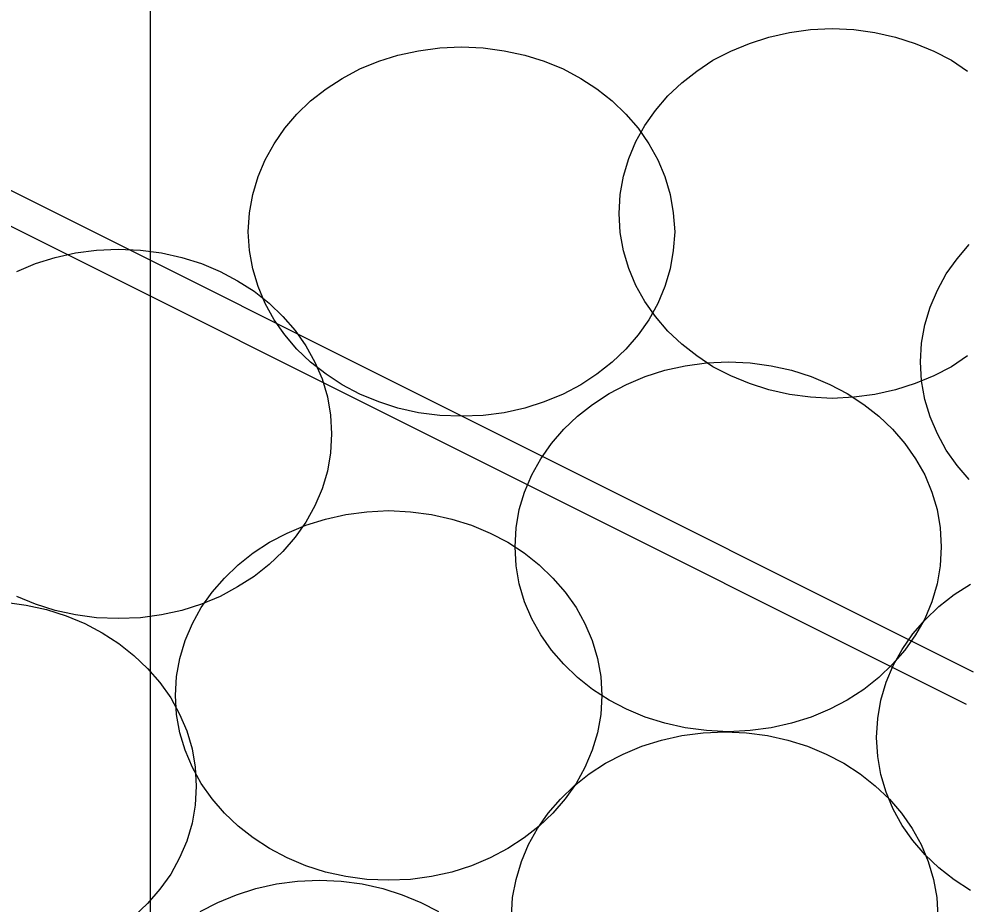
# Model space of a CAD drawing. Extents: x 1578769 to 1579225, y 724002 to 724828.
# Drawn here: x 1578872.684 to 1578873.274, y 724539.342 to 724539.894 of the extents above; entities that cross this region are included whole.
import ezdxf

# ---------------------------------------------------------------- set-up
doc = ezdxf.new("R2010")
doc.units = 0
for name, color, linetype in [('Old_Level_1', 7, 'Continuous'), ('Old_Level_41', 7, 'Continuous'), ('R_Fin Surface', 7, 'Continuous')]:
    doc.layers.add(name, color=color, linetype=linetype)

msp = doc.modelspace()

# ---------------------------------------------------------------- linework, layer by layer
at = {"layer": 'Old_Level_1'}
for points in [[(1578873.05822, 724539.77289), (1578873.05887, 724539.78471), (1578873.06084, 724539.79609), (1578873.06412, 724539.80725), (1578873.0685, 724539.81775), (1578873.07418, 724539.82781), (1578873.08074, 724539.83721), (1578873.0884, 724539.84618), (1578873.09715, 724539.85427), (1578873.10656, 724539.86171), (1578873.11662, 724539.8685), (1578873.12778, 724539.87418), (1578873.13937, 724539.879), (1578873.1514, 724539.88293), (1578873.16431, 724539.88577), (1578873.17744, 724539.88754), (1578873.19099, 724539.88818), (1578873.20456, 724539.88754), (1578873.21769, 724539.88577), (1578873.23058, 724539.88293), (1578873.24283, 724539.879), (1578873.25444, 724539.87418), (1578873.26537, 724539.8685), (1578873.27544, 724539.86171)], [(1578873.05822, 724539.77289), (1578873.05887, 724539.78471), (1578873.06084, 724539.79609), (1578873.06412, 724539.80725), (1578873.0685, 724539.81775), (1578873.07418, 724539.82781), (1578873.08074, 724539.83721), (1578873.0884, 724539.84618), (1578873.09715, 724539.85427), (1578873.10656, 724539.86171), (1578873.11662, 724539.8685), (1578873.12778, 724539.87418), (1578873.13937, 724539.879), (1578873.1514, 724539.88293), (1578873.16431, 724539.88577), (1578873.17744, 724539.88754), (1578873.19099, 724539.88818), (1578873.20456, 724539.88754), (1578873.21769, 724539.88577), (1578873.23058, 724539.88293), (1578873.24283, 724539.879), (1578873.25444, 724539.87418), (1578873.26537, 724539.8685), (1578873.27544, 724539.86171)], [(1578872.82677, 724539.76154), (1578872.82765, 724539.77335), (1578872.82962, 724539.78471), (1578872.8329, 724539.79587), (1578872.83727, 724539.80637), (1578872.84297, 724539.81643), (1578872.84953, 724539.82606), (1578872.85719, 724539.83481), (1578872.86571, 724539.84312), (1578872.87533, 724539.85056), (1578872.8854, 724539.85712), (1578872.89633, 724539.86303), (1578872.90815, 724539.86785), (1578872.92019, 724539.87156), (1578872.93308, 724539.87441), (1578872.94621, 724539.87615), (1578872.95978, 724539.87681), (1578872.97333, 724539.87615), (1578872.98646, 724539.87441), (1578872.99936, 724539.87156), (1578873.0114, 724539.86785), (1578873.02321, 724539.86303), (1578873.03415, 724539.85712), (1578873.04421, 724539.85056), (1578873.05383, 724539.84312), (1578873.06236, 724539.83481), (1578873.07003, 724539.82606), (1578873.07659, 724539.81643), (1578873.08227, 724539.80637), (1578873.08665, 724539.79587), (1578873.08993, 724539.78471), (1578873.0919, 724539.77335), (1578873.09277, 724539.76154), (1578873.0919, 724539.74993), (1578873.08993, 724539.73834), (1578873.08665, 724539.72741), (1578873.08227, 724539.71668), (1578873.07659, 724539.70662), (1578873.07003, 724539.69722), (1578873.06236, 724539.68825), (1578873.05383, 724539.68016), (1578873.04421, 724539.67271), (1578873.03415, 724539.66615), (1578873.02321, 724539.66025), (1578873.0114, 724539.65543), (1578872.99936, 724539.6515), (1578872.98646, 724539.64866), (1578872.97333, 724539.64689), (1578872.95978, 724539.64646), (1578872.94621, 724539.64689), (1578872.93308, 724539.64866), (1578872.92019, 724539.6515), (1578872.90815, 724539.65543), (1578872.89633, 724539.66025), (1578872.8854, 724539.66615), (1578872.87533, 724539.67271), (1578872.86571, 724539.68016), (1578872.85719, 724539.68825), (1578872.84953, 724539.69722), (1578872.84297, 724539.70662), (1578872.83727, 724539.71668), (1578872.8329, 724539.72741), (1578872.82962, 724539.73834), (1578872.82765, 724539.74993), (1578872.82677, 724539.76154), (1578872.82677, 724539.76154)], [(1578872.82677, 724539.76154), (1578872.82765, 724539.77335), (1578872.82962, 724539.78471), (1578872.8329, 724539.79587), (1578872.83727, 724539.80637), (1578872.84297, 724539.81643), (1578872.84953, 724539.82606), (1578872.85719, 724539.83481), (1578872.86571, 724539.84312), (1578872.87533, 724539.85056), (1578872.8854, 724539.85712), (1578872.89633, 724539.86303), (1578872.90815, 724539.86785), (1578872.92019, 724539.87156), (1578872.93308, 724539.87441), (1578872.94621, 724539.87615), (1578872.95978, 724539.87681), (1578872.97333, 724539.87615), (1578872.98646, 724539.87441), (1578872.99936, 724539.87156), (1578873.0114, 724539.86785), (1578873.02321, 724539.86303), (1578873.03415, 724539.85712), (1578873.04421, 724539.85056), (1578873.05383, 724539.84312), (1578873.06236, 724539.83481), (1578873.07003, 724539.82606), (1578873.07659, 724539.81643), (1578873.08227, 724539.80637), (1578873.08665, 724539.79587), (1578873.08993, 724539.78471), (1578873.0919, 724539.77335), (1578873.09277, 724539.76154), (1578873.0919, 724539.74993), (1578873.08993, 724539.73834), (1578873.08665, 724539.72741), (1578873.08227, 724539.71668), (1578873.07659, 724539.70662), (1578873.07003, 724539.69722), (1578873.06236, 724539.68825), (1578873.05383, 724539.68016), (1578873.04421, 724539.67271), (1578873.03415, 724539.66615), (1578873.02321, 724539.66025), (1578873.0114, 724539.65543), (1578872.99936, 724539.6515), (1578872.98646, 724539.64866), (1578872.97333, 724539.64689), (1578872.95978, 724539.64646), (1578872.94621, 724539.64689), (1578872.93308, 724539.64866), (1578872.92019, 724539.6515), (1578872.90815, 724539.65543), (1578872.89633, 724539.66025), (1578872.8854, 724539.66615), (1578872.87533, 724539.67271), (1578872.86571, 724539.68016), (1578872.85719, 724539.68825), (1578872.84953, 724539.69722), (1578872.84297, 724539.70662), (1578872.83727, 724539.71668), (1578872.8329, 724539.72741), (1578872.82962, 724539.73834), (1578872.82765, 724539.74993), (1578872.82677, 724539.76154), (1578872.82677, 724539.76154)], [(1578873.27544, 724539.6841), (1578873.26537, 724539.67731), (1578873.25444, 724539.67162), (1578873.24283, 724539.66681), (1578873.23058, 724539.66287), (1578873.21769, 724539.66002), (1578873.20456, 724539.65828), (1578873.19099, 724539.65762), (1578873.17744, 724539.65828), (1578873.16431, 724539.66002), (1578873.1514, 724539.66287), (1578873.13937, 724539.66681), (1578873.12778, 724539.67162), (1578873.11662, 724539.67731), (1578873.10656, 724539.6841), (1578873.09715, 724539.69152), (1578873.0884, 724539.69962), (1578873.08074, 724539.70858), (1578873.07418, 724539.718), (1578873.0685, 724539.72806), (1578873.06412, 724539.73856), (1578873.06084, 724539.74972), (1578873.05887, 724539.76108), (1578873.05822, 724539.77289), (1578873.05822, 724539.77289)], [(1578873.27544, 724539.6841), (1578873.26537, 724539.67731), (1578873.25444, 724539.67162), (1578873.24283, 724539.66681), (1578873.23058, 724539.66287), (1578873.21769, 724539.66002), (1578873.20456, 724539.65828), (1578873.19099, 724539.65762), (1578873.17744, 724539.65828), (1578873.16431, 724539.66002), (1578873.1514, 724539.66287), (1578873.13937, 724539.66681), (1578873.12778, 724539.67162), (1578873.11662, 724539.67731), (1578873.10656, 724539.6841), (1578873.09715, 724539.69152), (1578873.0884, 724539.69962), (1578873.08074, 724539.70858), (1578873.07418, 724539.718), (1578873.0685, 724539.72806), (1578873.06412, 724539.73856), (1578873.06084, 724539.74972), (1578873.05887, 724539.76108), (1578873.05822, 724539.77289), (1578873.05822, 724539.77289)], [(1578873.24611, 724539.68037), (1578873.24677, 724539.69197), (1578873.24874, 724539.70356), (1578873.25202, 724539.7145), (1578873.25661, 724539.725), (1578873.26208, 724539.73529), (1578873.26887, 724539.74468), (1578873.27652, 724539.75366)], [(1578873.24611, 724539.68037), (1578873.24677, 724539.69197), (1578873.24874, 724539.70356), (1578873.25202, 724539.7145), (1578873.25661, 724539.725), (1578873.26208, 724539.73529), (1578873.26887, 724539.74468), (1578873.27652, 724539.75366)], [(1578872.68254, 724539.73671), (1578872.69412, 724539.74175), (1578872.70637, 724539.74546), (1578872.71906, 724539.74831), (1578872.73219, 724539.75005), (1578872.74575, 724539.75071), (1578872.75953, 724539.75005), (1578872.77265, 724539.74831), (1578872.78535, 724539.74546), (1578872.79759, 724539.74175), (1578872.80919, 724539.73671), (1578872.82012, 724539.73102), (1578872.8304, 724539.72446), (1578872.83981, 724539.71702), (1578872.84835, 724539.70871), (1578872.856, 724539.69996), (1578872.86279, 724539.69033), (1578872.86826, 724539.68027), (1578872.87285, 724539.66977), (1578872.87613, 724539.6586), (1578872.8781, 724539.64725), (1578872.87876, 724539.63543), (1578872.8781, 724539.62362), (1578872.87613, 724539.61224), (1578872.87285, 724539.60131), (1578872.86826, 724539.59058), (1578872.86279, 724539.58052), (1578872.856, 724539.57112), (1578872.84835, 724539.56214), (1578872.83981, 724539.55406), (1578872.8304, 724539.54661), (1578872.82012, 724539.54005), (1578872.80919, 724539.53414), (1578872.79759, 724539.52933), (1578872.78535, 724539.52539), (1578872.77265, 724539.52256), (1578872.75953, 724539.52079), (1578872.74575, 724539.52036), (1578872.73219, 724539.52079), (1578872.71906, 724539.52256), (1578872.70637, 724539.52539), (1578872.69412, 724539.52933), (1578872.68254, 724539.53414)], [(1578872.68254, 724539.73671), (1578872.69412, 724539.74175), (1578872.70637, 724539.74546), (1578872.71906, 724539.74831), (1578872.73219, 724539.75005), (1578872.74575, 724539.75071), (1578872.75953, 724539.75005), (1578872.77265, 724539.74831), (1578872.78535, 724539.74546), (1578872.79759, 724539.74175), (1578872.80919, 724539.73671), (1578872.82012, 724539.73102), (1578872.8304, 724539.72446), (1578872.83981, 724539.71702), (1578872.84835, 724539.70871), (1578872.856, 724539.69996), (1578872.86279, 724539.69033), (1578872.86826, 724539.68027), (1578872.87285, 724539.66977), (1578872.87613, 724539.6586), (1578872.8781, 724539.64725), (1578872.87876, 724539.63543), (1578872.8781, 724539.62362), (1578872.87613, 724539.61224), (1578872.87285, 724539.60131), (1578872.86826, 724539.59058), (1578872.86279, 724539.58052), (1578872.856, 724539.57112), (1578872.84835, 724539.56214), (1578872.83981, 724539.55406), (1578872.8304, 724539.54661), (1578872.82012, 724539.54005), (1578872.80919, 724539.53414), (1578872.79759, 724539.52933), (1578872.78535, 724539.52539), (1578872.77265, 724539.52256), (1578872.75953, 724539.52079), (1578872.74575, 724539.52036), (1578872.73219, 724539.52079), (1578872.71906, 724539.52256), (1578872.70637, 724539.52539), (1578872.69412, 724539.52933), (1578872.68254, 724539.53414)], [(1578872.99325, 724539.56509), (1578872.9939, 724539.5769), (1578872.99587, 724539.58829), (1578872.99915, 724539.59921), (1578873.00375, 724539.60993), (1578873.00921, 724539.62), (1578873.016, 724539.6294), (1578873.02365, 724539.63837), (1578873.03218, 724539.64646), (1578873.04158, 724539.65391), (1578873.05186, 724539.66068), (1578873.06281, 724539.66637), (1578873.0744, 724539.67118), (1578873.08665, 724539.67512), (1578873.09933, 724539.67796), (1578873.11269, 724539.67971), (1578873.12625, 724539.68037), (1578873.1398, 724539.67971), (1578873.15293, 724539.67796), (1578873.16562, 724539.67512), (1578873.17786, 724539.67118), (1578873.18947, 724539.66637), (1578873.2004, 724539.66068), (1578873.21068, 724539.65391), (1578873.22008, 724539.64646), (1578873.22862, 724539.63837), (1578873.23627, 724539.6294), (1578873.24306, 724539.62), (1578873.24874, 724539.60993), (1578873.25312, 724539.59921), (1578873.2564, 724539.58829), (1578873.25837, 724539.5769), (1578873.25903, 724539.56509), (1578873.25837, 724539.55328), (1578873.2564, 724539.54189), (1578873.25312, 724539.53075), (1578873.24874, 724539.52025), (1578873.24306, 724539.51018), (1578873.23627, 724539.50056), (1578873.22862, 724539.49181), (1578873.22008, 724539.4835), (1578873.21068, 724539.47606), (1578873.2004, 724539.4695), (1578873.18947, 724539.46381), (1578873.17786, 724539.45878), (1578873.16562, 724539.45506), (1578873.15293, 724539.45221), (1578873.1398, 724539.45047), (1578873.12625, 724539.44981), (1578873.11269, 724539.45047), (1578873.09933, 724539.45221), (1578873.08665, 724539.45506), (1578873.0744, 724539.45878), (1578873.06281, 724539.46381), (1578873.05186, 724539.4695), (1578873.04158, 724539.47606), (1578873.03218, 724539.4835), (1578873.02365, 724539.49181), (1578873.016, 724539.50056), (1578873.00921, 724539.51018), (1578873.00375, 724539.52025), (1578872.99915, 724539.53075), (1578872.99587, 724539.54189), (1578872.9939, 724539.55328), (1578872.99325, 724539.56509), (1578872.99325, 724539.56509)], [(1578872.99325, 724539.56509), (1578872.9939, 724539.5769), (1578872.99587, 724539.58829), (1578872.99915, 724539.59921), (1578873.00375, 724539.60993), (1578873.00921, 724539.62), (1578873.016, 724539.6294), (1578873.02365, 724539.63837), (1578873.03218, 724539.64646), (1578873.04158, 724539.65391), (1578873.05186, 724539.66068), (1578873.06281, 724539.66637), (1578873.0744, 724539.67118), (1578873.08665, 724539.67512), (1578873.09933, 724539.67796), (1578873.11269, 724539.67971), (1578873.12625, 724539.68037), (1578873.1398, 724539.67971), (1578873.15293, 724539.67796), (1578873.16562, 724539.67512), (1578873.17786, 724539.67118), (1578873.18947, 724539.66637), (1578873.2004, 724539.66068), (1578873.21068, 724539.65391), (1578873.22008, 724539.64646), (1578873.22862, 724539.63837), (1578873.23627, 724539.6294), (1578873.24306, 724539.62), (1578873.24874, 724539.60993), (1578873.25312, 724539.59921), (1578873.2564, 724539.58829), (1578873.25837, 724539.5769), (1578873.25903, 724539.56509), (1578873.25837, 724539.55328), (1578873.2564, 724539.54189), (1578873.25312, 724539.53075), (1578873.24874, 724539.52025), (1578873.24306, 724539.51018), (1578873.23627, 724539.50056), (1578873.22862, 724539.49181), (1578873.22008, 724539.4835), (1578873.21068, 724539.47606), (1578873.2004, 724539.4695), (1578873.18947, 724539.46381), (1578873.17786, 724539.45878), (1578873.16562, 724539.45506), (1578873.15293, 724539.45221), (1578873.1398, 724539.45047), (1578873.12625, 724539.44981), (1578873.11269, 724539.45047), (1578873.09933, 724539.45221), (1578873.08665, 724539.45506), (1578873.0744, 724539.45878), (1578873.06281, 724539.46381), (1578873.05186, 724539.4695), (1578873.04158, 724539.47606), (1578873.03218, 724539.4835), (1578873.02365, 724539.49181), (1578873.016, 724539.50056), (1578873.00921, 724539.51018), (1578873.00375, 724539.52025), (1578872.99915, 724539.53075), (1578872.99587, 724539.54189), (1578872.9939, 724539.55328), (1578872.99325, 724539.56509), (1578872.99325, 724539.56509)], [(1578873.27652, 724539.60709), (1578873.26887, 724539.61585), (1578873.26208, 724539.62525), (1578873.25661, 724539.63554), (1578873.25202, 724539.64604), (1578873.24874, 724539.65696), (1578873.24677, 724539.66856), (1578873.24611, 724539.68037), (1578873.24611, 724539.68037)], [(1578873.27652, 724539.60709), (1578873.26887, 724539.61585), (1578873.26208, 724539.62525), (1578873.25661, 724539.63554), (1578873.25202, 724539.64604), (1578873.24874, 724539.65696), (1578873.24677, 724539.66856), (1578873.24611, 724539.68037), (1578873.24611, 724539.68037)], [(1578872.78149, 724539.47233), (1578872.78215, 724539.48414), (1578872.78411, 724539.49553), (1578872.7874, 724539.50668), (1578872.79199, 724539.51718), (1578872.79746, 724539.52725), (1578872.80425, 724539.53687), (1578872.8119, 724539.54562), (1578872.82044, 724539.55393), (1578872.82984, 724539.56137), (1578872.84012, 724539.56793), (1578872.85105, 724539.57362), (1578872.86265, 724539.57864), (1578872.8749, 724539.58237), (1578872.88759, 724539.58521), (1578872.90072, 724539.58697), (1578872.9145, 724539.58762), (1578872.92806, 724539.58697), (1578872.94119, 724539.58521), (1578872.95387, 724539.58237), (1578872.96612, 724539.57864), (1578872.97771, 724539.57362), (1578872.98865, 724539.56793), (1578872.99894, 724539.56137), (1578873.00834, 724539.55393), (1578873.01687, 724539.54562), (1578873.02452, 724539.53687), (1578873.03131, 724539.52725), (1578873.03677, 724539.51718), (1578873.04136, 724539.50668), (1578873.04465, 724539.49553), (1578873.04661, 724539.48414), (1578873.04727, 724539.47233), (1578873.04661, 724539.46052), (1578873.04465, 724539.44916), (1578873.04136, 724539.43821), (1578873.03677, 724539.4275), (1578873.03131, 724539.41743), (1578873.02452, 724539.40802), (1578873.01687, 724539.39906), (1578873.00834, 724539.39096), (1578872.99894, 724539.38354), (1578872.98865, 724539.37697), (1578872.97771, 724539.37106), (1578872.96612, 724539.36625), (1578872.95387, 724539.36231), (1578872.94119, 724539.35946), (1578872.92806, 724539.35771), (1578872.9145, 724539.35729), (1578872.90072, 724539.35771), (1578872.88759, 724539.35946), (1578872.8749, 724539.36231), (1578872.86265, 724539.36625), (1578872.85105, 724539.37106), (1578872.84012, 724539.37697), (1578872.82984, 724539.38354), (1578872.82044, 724539.39096), (1578872.8119, 724539.39906), (1578872.80425, 724539.40802), (1578872.79746, 724539.41743), (1578872.79199, 724539.4275), (1578872.7874, 724539.43821), (1578872.78411, 724539.44916), (1578872.78215, 724539.46052), (1578872.78149, 724539.47233), (1578872.78149, 724539.47233)], [(1578872.78149, 724539.47233), (1578872.78215, 724539.48414), (1578872.78411, 724539.49553), (1578872.7874, 724539.50668), (1578872.79199, 724539.51718), (1578872.79746, 724539.52725), (1578872.80425, 724539.53687), (1578872.8119, 724539.54562), (1578872.82044, 724539.55393), (1578872.82984, 724539.56137), (1578872.84012, 724539.56793), (1578872.85105, 724539.57362), (1578872.86265, 724539.57864), (1578872.8749, 724539.58237), (1578872.88759, 724539.58521), (1578872.90072, 724539.58697), (1578872.9145, 724539.58762), (1578872.92806, 724539.58697), (1578872.94119, 724539.58521), (1578872.95387, 724539.58237), (1578872.96612, 724539.57864), (1578872.97771, 724539.57362), (1578872.98865, 724539.56793), (1578872.99894, 724539.56137), (1578873.00834, 724539.55393), (1578873.01687, 724539.54562), (1578873.02452, 724539.53687), (1578873.03131, 724539.52725), (1578873.03677, 724539.51718), (1578873.04136, 724539.50668), (1578873.04465, 724539.49553), (1578873.04661, 724539.48414), (1578873.04727, 724539.47233), (1578873.04661, 724539.46052), (1578873.04465, 724539.44916), (1578873.04136, 724539.43821), (1578873.03677, 724539.4275), (1578873.03131, 724539.41743), (1578873.02452, 724539.40802), (1578873.01687, 724539.39906), (1578873.00834, 724539.39096), (1578872.99894, 724539.38354), (1578872.98865, 724539.37697), (1578872.97771, 724539.37106), (1578872.96612, 724539.36625), (1578872.95387, 724539.36231), (1578872.94119, 724539.35946), (1578872.92806, 724539.35771), (1578872.9145, 724539.35729), (1578872.90072, 724539.35771), (1578872.88759, 724539.35946), (1578872.8749, 724539.36231), (1578872.86265, 724539.36625), (1578872.85105, 724539.37106), (1578872.84012, 724539.37697), (1578872.82984, 724539.38354), (1578872.82044, 724539.39096), (1578872.8119, 724539.39906), (1578872.80425, 724539.40802), (1578872.79746, 724539.41743), (1578872.79199, 724539.4275), (1578872.7874, 724539.43821), (1578872.78411, 724539.44916), (1578872.78215, 724539.46052), (1578872.78149, 724539.47233), (1578872.78149, 724539.47233)], [(1578873.21855, 724539.44623), (1578873.21944, 724539.45804), (1578873.2214, 724539.46942), (1578873.22469, 724539.48058), (1578873.22905, 724539.49108), (1578873.23475, 724539.50114), (1578873.24131, 724539.51077), (1578873.24896, 724539.51952), (1578873.2575, 724539.52783), (1578873.26711, 724539.53527), (1578873.27719, 724539.54183)], [(1578873.21855, 724539.44623), (1578873.21944, 724539.45804), (1578873.2214, 724539.46942), (1578873.22469, 724539.48058), (1578873.22905, 724539.49108), (1578873.23475, 724539.50114), (1578873.24131, 724539.51077), (1578873.24896, 724539.51952), (1578873.2575, 724539.52783), (1578873.26711, 724539.53527), (1578873.27719, 724539.54183)], [(1578872.67519, 724539.53054), (1578872.68831, 724539.52877), (1578872.701, 724539.52593), (1578872.71325, 724539.522), (1578872.72484, 724539.51718), (1578872.73577, 724539.5115), (1578872.74605, 724539.50471), (1578872.75546, 724539.49727), (1578872.764, 724539.48918), (1578872.77165, 724539.48043), (1578872.77844, 724539.47081), (1578872.7839, 724539.46075), (1578872.7885, 724539.45025), (1578872.79178, 724539.43909), (1578872.79375, 724539.42771), (1578872.7944, 724539.41589), (1578872.79375, 724539.40408), (1578872.79178, 724539.39272), (1578872.7885, 724539.38156), (1578872.7839, 724539.37106), (1578872.77844, 724539.361), (1578872.77165, 724539.35158), (1578872.764, 724539.34262), (1578872.75546, 724539.33452)], [(1578872.67519, 724539.53054), (1578872.68831, 724539.52877), (1578872.701, 724539.52593), (1578872.71325, 724539.522), (1578872.72484, 724539.51718), (1578872.73577, 724539.5115), (1578872.74605, 724539.50471), (1578872.75546, 724539.49727), (1578872.764, 724539.48918), (1578872.77165, 724539.48043), (1578872.77844, 724539.47081), (1578872.7839, 724539.46075), (1578872.7885, 724539.45025), (1578872.79178, 724539.43909), (1578872.79375, 724539.42771), (1578872.7944, 724539.41589), (1578872.79375, 724539.40408), (1578872.79178, 724539.39272), (1578872.7885, 724539.38156), (1578872.7839, 724539.37106), (1578872.77844, 724539.361), (1578872.77165, 724539.35158), (1578872.764, 724539.34262), (1578872.75546, 724539.33452)], [(1578872.99106, 724539.33452), (1578872.99171, 724539.34633), (1578872.9939, 724539.35771), (1578872.99719, 724539.36887), (1578873.00156, 724539.37937), (1578873.00724, 724539.38943), (1578873.0138, 724539.39906), (1578873.02147, 724539.40781), (1578873.03, 724539.41612), (1578873.0394, 724539.42356), (1578873.04969, 724539.43012), (1578873.06062, 724539.43581), (1578873.07221, 724539.44083), (1578873.08447, 724539.44456), (1578873.09715, 724539.44739), (1578873.1105, 724539.44916), (1578873.12405, 724539.44981), (1578873.13762, 724539.44916), (1578873.15075, 724539.44739), (1578873.16343, 724539.44456), (1578873.17569, 724539.44083), (1578873.18727, 724539.43581), (1578873.19821, 724539.43012), (1578873.2085, 724539.42356), (1578873.2179, 724539.41612), (1578873.22665, 724539.40781), (1578873.2343, 724539.39906), (1578873.24086, 724539.38943), (1578873.24656, 724539.37937), (1578873.25094, 724539.36887), (1578873.25421, 724539.35771), (1578873.25619, 724539.34633), (1578873.25683, 724539.33452)], [(1578872.99106, 724539.33452), (1578872.99171, 724539.34633), (1578872.9939, 724539.35771), (1578872.99719, 724539.36887), (1578873.00156, 724539.37937), (1578873.00724, 724539.38943), (1578873.0138, 724539.39906), (1578873.02147, 724539.40781), (1578873.03, 724539.41612), (1578873.0394, 724539.42356), (1578873.04969, 724539.43012), (1578873.06062, 724539.43581), (1578873.07221, 724539.44083), (1578873.08447, 724539.44456), (1578873.09715, 724539.44739), (1578873.1105, 724539.44916), (1578873.12405, 724539.44981), (1578873.13762, 724539.44916), (1578873.15075, 724539.44739), (1578873.16343, 724539.44456), (1578873.17569, 724539.44083), (1578873.18727, 724539.43581), (1578873.19821, 724539.43012), (1578873.2085, 724539.42356), (1578873.2179, 724539.41612), (1578873.22665, 724539.40781), (1578873.2343, 724539.39906), (1578873.24086, 724539.38943), (1578873.24656, 724539.37937), (1578873.25094, 724539.36887), (1578873.25421, 724539.35771), (1578873.25619, 724539.34633), (1578873.25683, 724539.33452)], [(1578873.27719, 724539.35087), (1578873.26711, 724539.35743), (1578873.2575, 724539.36485), (1578873.24896, 724539.37296), (1578873.24131, 724539.38192), (1578873.23475, 724539.39133), (1578873.22905, 724539.40139), (1578873.22469, 724539.4121), (1578873.2214, 724539.42306), (1578873.21944, 724539.43442), (1578873.21855, 724539.44623), (1578873.21855, 724539.44623)], [(1578873.27719, 724539.35087), (1578873.26711, 724539.35743), (1578873.2575, 724539.36485), (1578873.24896, 724539.37296), (1578873.24131, 724539.38192), (1578873.23475, 724539.39133), (1578873.22905, 724539.40139), (1578873.22469, 724539.4121), (1578873.2214, 724539.42306), (1578873.21944, 724539.43442), (1578873.21855, 724539.44623), (1578873.21855, 724539.44623)], [(1578872.79681, 724539.3376), (1578872.80774, 724539.34328), (1578872.81955, 724539.3481), (1578872.83158, 724539.35204), (1578872.84449, 724539.35487), (1578872.85761, 724539.35662), (1578872.87119, 724539.35729), (1578872.88475, 724539.35662), (1578872.89787, 724539.35487), (1578872.91077, 724539.35204), (1578872.92281, 724539.3481), (1578872.9344, 724539.34328), (1578872.94555, 724539.3376)], [(1578872.79681, 724539.3376), (1578872.80774, 724539.34328), (1578872.81955, 724539.3481), (1578872.83158, 724539.35204), (1578872.84449, 724539.35487), (1578872.85761, 724539.35662), (1578872.87119, 724539.35729), (1578872.88475, 724539.35662), (1578872.89787, 724539.35487), (1578872.91077, 724539.35204), (1578872.92281, 724539.3481), (1578872.9344, 724539.34328), (1578872.94555, 724539.3376)]]:
    msp.add_lwpolyline(points, dxfattribs=at)
at = {"layer": 'Old_Level_41'}
msp.add_line((1578872.76581, 724526.97607), (1578872.76581, 724556.97607), dxfattribs=at)
at = {"layer": 'R_Fin Surface'}
for p, q in [((1578873.27922, 724539.48698), (1578867.22885, 724542.51216)), ((1578867.22413, 724542.49216), (1578873.2745, 724539.46698)), ((1578867.22413, 724542.49216), (1578873.2745, 724539.46698))]:
    msp.add_line(p, q, dxfattribs=at)

doc.saveas('drawing.dxf')
